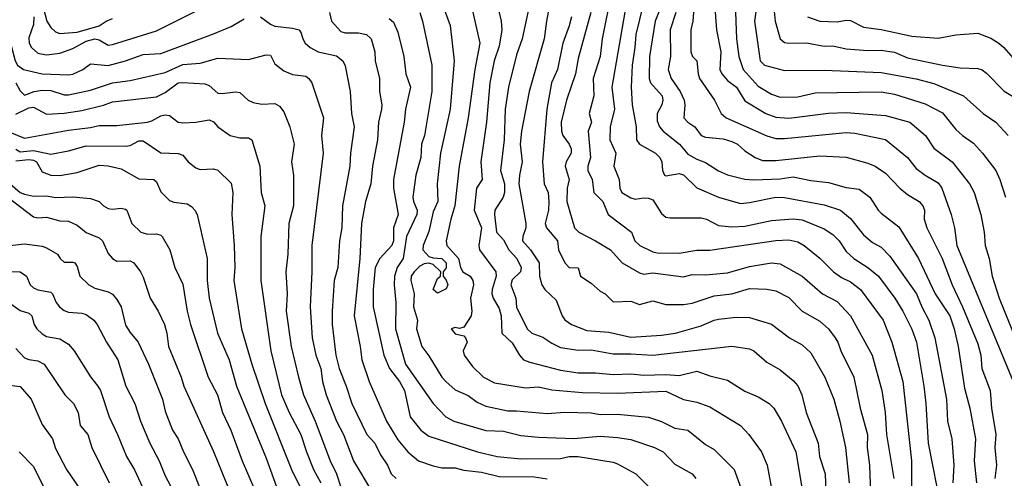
# Model space of a CAD drawing. Header units: metres. Extents: x -46681 to -43747, y -240911 to -237677.
# Tile 337 of 656: x -44223 to -44111, y -240726 to -240674. Entities that reach past the tile are written whole.
import ezdxf

# ---------------------------------------------------------------- set-up
doc = ezdxf.new("R2010")
doc.units = ezdxf.units.M
doc.layers.add('CONTOUR_INDEX', color=1, linetype='Continuous')
doc.layers.add('CONTOUR_INTER', color=3, linetype='Continuous')

msp = doc.modelspace()

# ---------------------------------------------------------------- linework, layer by layer
at = {"layer": 'CONTOUR_INDEX'}
for points, elevation in [([(-44229.1, -240672.39), (-44227.1, -240674.29), (-44226.1, -240674.63), (-44225.6, -240674.98), (-44224.1, -240676.94), (-44223.68, -240678.52), (-44223.41, -240679.02), (-44222.74, -240679.52), (-44220.6, -240679.99), (-44217.6, -240680.14), (-44217.1, -240680.03), (-44215.98, -240679.52), (-44215.1, -240678.87), (-44213.1, -240679.05), (-44211.1, -240678.52), (-44209.1, -240677.8), (-44207.1, -240677.68), (-44201.1, -240675.47), (-44199.1, -240674.61), (-44197.6, -240673.77)], 120), ([(-44171.69, -240672.52), (-44170.79, -240676.52), (-44171.35, -240679.52), (-44172.11, -240685.02), (-44173.14, -240690.52), (-44173.61, -240695.02), (-44174.08, -240696.52), (-44174.63, -240699.02), (-44174.53, -240699.52), (-44173.22, -240701.02), (-44172.97, -240702.02), (-44172.7, -240702.52), (-44171.9, -240703.02), (-44171.56, -240703.52), (-44171.49, -240704.02), (-44171.83, -240705.52), (-44171.68, -240707.02), (-44171.78, -240707.52), (-44172.6, -240708.81), (-44173.1, -240708.99), (-44173.6, -240708.87), (-44174.06, -240709.02), (-44173.6, -240709.59), (-44172.6, -240709.82), (-44172.43, -240710.02), (-44172.21, -240710.52), (-44172.69, -240711.52), (-44172.57, -240712.02), (-44171.6, -240713.29), (-44170.35, -240714.52), (-44169.1, -240715.14), (-44165.6, -240715.72), (-44164.1, -240715.61), (-44162.6, -240715.95), (-44159.1, -240716.27), (-44155.1, -240716.33), (-44149.6, -240716.12), (-44147.6, -240717.05), (-44146.1, -240717.37), (-44144.6, -240717.87), (-44141.11, -240720.02), (-44140.18, -240721.02), (-44138.71, -240723.02), (-44138.08, -240724.52), (-44137.43, -240728.02)], 115), ([(-44137.32, -240672.52), (-44137.17, -240674.02), (-44136.59, -240676.02), (-44136.1, -240676.43), (-44135.6, -240676.51), (-44133.6, -240676.5), (-44131.6, -240676.88), (-44130.6, -240676.83), (-44129.1, -240677.18), (-44126.6, -240677.36), (-44125.1, -240677.32), (-44124.1, -240677.46), (-44123.6, -240677.55), (-44122.1, -240678.18), (-44118.1, -240679.01), (-44116.1, -240679.31), (-44114.1, -240679.4), (-44113.6, -240679.57), (-44113.1, -240679.95), (-44111.1, -240681.98), (-44109.6, -240682.88)], 100), ([(-44195.73, -240673.52), (-44194.6, -240674.35), (-44194.1, -240674.57), (-44192.1, -240674.81), (-44191.35, -240675.02), (-44191.1, -240675.37), (-44190.94, -240676.02), (-44190.67, -240676.52), (-44190.09, -240677.02), (-44189.17, -240677.52), (-44187.1, -240677.96), (-44186.39, -240678.52), (-44186.1, -240679.1), (-44185.54, -240682.02), (-44185.39, -240684.52), (-44185.1, -240686.02), (-44185.5, -240689.02), (-44185.57, -240690.52), (-44186.41, -240695.02), (-44186.49, -240697.52), (-44186.77, -240699.02), (-44186.94, -240702.02), (-44187.35, -240703.52), (-44187.59, -240707.02), (-44187.58, -240708.52), (-44187.17, -240712.02), (-44186.81, -240713.52), (-44185.99, -240715.52), (-44185.37, -240717.52), (-44183.63, -240721.02), (-44182.75, -240722.02), (-44182.1, -240723.35), (-44181.29, -240724.52), (-44180.86, -240725.52), (-44180.32, -240726.02)], 120), ([(-44158.15, -240673.02), (-44159.6, -240678.28), (-44159.89, -240680.02), (-44160.93, -240683.02), (-44161.51, -240685.52), (-44161.49, -240686.52), (-44161.33, -240687.02), (-44160.61, -240688.02), (-44160.39, -240688.52), (-44160.4, -240689.02), (-44160.95, -240690.02), (-44161.06, -240690.52), (-44160.62, -240692.02), (-44160.86, -240693.02), (-44160.87, -240694.52), (-44160.01, -240697.52), (-44159.53, -240698.02), (-44157.6, -240698.99), (-44155.89, -240700.02), (-44154.59, -240701.52), (-44152.6, -240702.63), (-44152.1, -240702.78), (-44151.1, -240702.65), (-44147.6, -240703.08), (-44146.6, -240702.85), (-44145.1, -240702.87), (-44142.6, -240702.63), (-44140.1, -240701.93), (-44137.6, -240701.49), (-44136.6, -240701.61), (-44134.1, -240703.04), (-44131.77, -240705.02), (-44130.1, -240705.91), (-44128.6, -240707.54), (-44126.14, -240712.02), (-44125.01, -240716.02), (-44124.65, -240718.52), (-44124.5, -240721.02), (-44123.64, -240726.02)], 110), ([(-44148.46, -240673.02), (-44149.11, -240675.02), (-44149.08, -240678.02), (-44149.34, -240679.52), (-44149.02, -240680.52), (-44147.96, -240682.02), (-44147.53, -240683.02), (-44147.44, -240683.52), (-44147.57, -240685.02), (-44147.12, -240685.52), (-44146.32, -240686.02), (-44145.57, -240687.02), (-44145.1, -240687.22), (-44143.1, -240687.39), (-44142.1, -240687.7), (-44141.47, -240688.02), (-44140.6, -240688.76), (-44139.43, -240689.52), (-44138.6, -240689.87), (-44137.1, -240689.88), (-44132.1, -240689.34), (-44129.1, -240689.5), (-44126.6, -240690.15), (-44125.8, -240690.52), (-44124.6, -240691.32), (-44122.98, -240693.02), (-44122.1, -240693.75), (-44120.77, -240694.52), (-44120.35, -240695.02), (-44120.18, -240695.52), (-44120.21, -240696.52), (-44119.91, -240697.52), (-44118.16, -240701.02), (-44117.03, -240704.02), (-44115.83, -240706.52), (-44114.1, -240710.71), (-44113.77, -240712.02), (-44113.63, -240713.52), (-44112.71, -240716.02), (-44112.56, -240718.02), (-44112.04, -240721.02), (-44112.15, -240722.52), (-44111.99, -240724.52), (-44112.18, -240726.02)], 105), ([(-44223.6, -240689.89), (-44222.1, -240689.75), (-44221.6, -240689.81), (-44221.26, -240690.02), (-44220.6, -240691.17), (-44219.6, -240691.52), (-44218.6, -240691.56), (-44216.6, -240691.24), (-44214.1, -240690.41), (-44213.1, -240690.46), (-44211.6, -240690.8), (-44209.6, -240691.96), (-44207.89, -240692.02), (-44207.6, -240692.3), (-44207.1, -240693.44), (-44206.1, -240694.4), (-44205.6, -240694.6), (-44204.1, -240694.81), (-44203.6, -240695.11), (-44203.23, -240695.52), (-44202.96, -240696.02), (-44201.81, -240701.02), (-44201.8, -240703.52), (-44201.59, -240705.52), (-44200.64, -240709.52), (-44199.33, -240712.52), (-44198.47, -240715.52), (-44195.1, -240723.71), (-44192.1, -240732.02)], 125), ([(-44225.1, -240705.49), (-44223.1, -240706.92), (-44222.1, -240707.22), (-44221.77, -240707.52), (-44221.51, -240708.52), (-44221.22, -240709.02), (-44220.6, -240709.58), (-44220.1, -240709.9), (-44218.6, -240710.14), (-44217.6, -240710.75), (-44216.97, -240711.52), (-44215.1, -240714.48), (-44214.26, -240715.52), (-44213.95, -240716.02), (-44212.99, -240719.02), (-44212.01, -240721.02), (-44211.01, -240723.52), (-44210.1, -240725.04), (-44206.2, -240733.52)], 130)]:
    msp.add_lwpolyline(points, dxfattribs=dict(at, elevation=elevation))
at = {"layer": 'CONTOUR_INTER'}
for points, elevation in [([(-44153.58, -240669.02), (-44155.76, -240681.52), (-44155.46, -240684.02), (-44155.93, -240686.02), (-44156, -240687.52), (-44155.32, -240689.02), (-44155.52, -240690.52), (-44154.92, -240692.02), (-44154.83, -240693.02), (-44154.61, -240693.52), (-44153.6, -240694.11), (-44153.1, -240694.26), (-44152.1, -240694.13), (-44151.6, -240694.15), (-44151.1, -240694.35), (-44150.1, -240695.89), (-44149.6, -240696.3), (-44149.1, -240696.4), (-44145.6, -240696.39), (-44144.98, -240696.52), (-44143.6, -240697.24), (-44142.1, -240697.4), (-44140.6, -240697.32), (-44137.6, -240696.7), (-44135.1, -240696.5), (-44134.1, -240696.63), (-44131.6, -240697.64), (-44130.6, -240698.27), (-44129.89, -240699.02), (-44129.1, -240700.22), (-44128.21, -240701.02), (-44126.6, -240702.05), (-44125.41, -240703.02), (-44123.55, -240705.52), (-44122.64, -240707.02), (-44121.6, -240709.04), (-44121.06, -240710.52), (-44120.26, -240715.52), (-44120, -240717.52), (-44119.74, -240722.02), (-44118.77, -240727.02)], 108), ([(-44155.77, -240670.52), (-44156.84, -240676.02), (-44157.08, -240678.02), (-44157.89, -240680.52), (-44157.79, -240682.52), (-44158.34, -240684.52), (-44158.07, -240685.52), (-44158.44, -240686.52), (-44158.18, -240689.52), (-44158.5, -240690.52), (-44158.5, -240691.02), (-44157.98, -240692.02), (-44157.82, -240693.52), (-44156.79, -240694.52), (-44156.18, -240696.02), (-44153.53, -240698.02), (-44153.13, -240699.02), (-44152.57, -240699.52), (-44151.1, -240700.27), (-44150.6, -240700.38), (-44148.1, -240700.41), (-44146.1, -240700.06), (-44144.6, -240700.05), (-44137.1, -240698.95), (-44135.6, -240698.9), (-44134.6, -240699.13), (-44133.88, -240699.52), (-44132.1, -240700.96), (-44130.53, -240702.52), (-44129.6, -240703.17), (-44128.6, -240703.65), (-44127.47, -240704.52), (-44124.87, -240708.02), (-44123.87, -240710.52), (-44122.63, -240715.02), (-44121.65, -240724.02), (-44121.65, -240727.02)], 109), ([(-44151.81, -240670.52), (-44153.03, -240675.52), (-44153.12, -240677.02), (-44153.44, -240679.02), (-44153.54, -240681.52), (-44153.46, -240683.52), (-44152.98, -240686.02), (-44152.94, -240687.52), (-44152.61, -240688.02), (-44150.78, -240689.02), (-44150.28, -240689.52), (-44150.06, -240690.02), (-44149.99, -240691.02), (-44149.77, -240691.52), (-44149.6, -240691.6), (-44148.1, -240691.36), (-44147.6, -240691.51), (-44146.1, -240692.97), (-44143.6, -240694.03), (-44141.1, -240694.75), (-44140.1, -240694.66), (-44137.1, -240694.03), (-44136.1, -240694.09), (-44131.6, -240694.89), (-44129.71, -240695.52), (-44128.6, -240696.45), (-44127.1, -240698.33), (-44126.1, -240699.18), (-44125.1, -240699.71), (-44124.1, -240700.74), (-44121.07, -240705.02), (-44120.49, -240706.52), (-44119.67, -240708.02), (-44118.99, -240710.02), (-44117.65, -240717.02), (-44117.55, -240719.52), (-44117.07, -240721.52), (-44116.81, -240724.52), (-44116.94, -240726.52)], 107), ([(-44168.91, -240671.52), (-44168.34, -240674.02), (-44168.29, -240675.02), (-44168.6, -240676.85), (-44169.16, -240678.52), (-44169.66, -240681.02), (-44170.02, -240685.52), (-44170.68, -240690.02), (-44170.53, -240692.02), (-44171.17, -240693.02), (-44171.43, -240695.52), (-44170.59, -240697.52), (-44170.89, -240699.52), (-44170.82, -240700.02), (-44168.97, -240702.52), (-44168.93, -240703.02), (-44169.39, -240704.52), (-44169.42, -240705.02), (-44169.27, -240705.52), (-44168.6, -240706.69), (-44168.34, -240707.52), (-44168.28, -240709.52), (-44167.1, -240710.61), (-44166.25, -240712.02), (-44165.81, -240712.52), (-44165.1, -240712.81), (-44161.6, -240713.7), (-44159.6, -240714.01), (-44157.6, -240714.02), (-44155.6, -240714.22), (-44153.6, -240714.12), (-44152.1, -240714.28), (-44149.6, -240714.22), (-44148.1, -240714.33), (-44146.1, -240713.84), (-44144.6, -240714.37), (-44142.6, -240714.84), (-44140.6, -240716.12), (-44139.1, -240716.73), (-44137.85, -240717.52), (-44137.33, -240718.02), (-44136.43, -240719.52), (-44134.83, -240723.02), (-44134.04, -240727.52)], 114), ([(-44162.72, -240671.52), (-44163.21, -240674.02), (-44163.45, -240676.02), (-44165.17, -240682.02), (-44166.04, -240686.52), (-44166.18, -240688.02), (-44165.95, -240690.02), (-44166.27, -240691.52), (-44166.33, -240692.52), (-44165.53, -240697.02), (-44165.54, -240697.52), (-44165.88, -240698.52), (-44165.91, -240699.02), (-44165.02, -240700.02), (-44164.01, -240701.52), (-44163.99, -240703.02), (-44163.74, -240704.02), (-44163.4, -240704.52), (-44162.1, -240705.76), (-44161.41, -240707.52), (-44161.1, -240708), (-44160.34, -240708.52), (-44158.6, -240709.21), (-44156.1, -240709.4), (-44153.6, -240709.97), (-44150.1, -240709.74), (-44148.5, -240709.52), (-44145.6, -240708.66), (-44144.11, -240708.02), (-44143.6, -240707.93), (-44141.6, -240707.68), (-44140.1, -240707.74), (-44137.6, -240708.48), (-44135.55, -240710.02), (-44134.1, -240710.84), (-44133.1, -240711.76), (-44131.53, -240714.52), (-44130.5, -240717.02), (-44129.81, -240719.52), (-44129.17, -240722.52), (-44128.74, -240726.52)], 112), ([(-44139.11, -240671.02), (-44139.52, -240674.02), (-44138.88, -240678.52), (-44138.37, -240679.02), (-44136.1, -240679.64), (-44131.6, -240679.58), (-44125.1, -240679.86), (-44121.1, -240680.57), (-44119.1, -240681.11), (-44115.74, -240682.52), (-44113.5, -240684.52), (-44112.03, -240685.52), (-44110.63, -240687.02)], 101), ([(-44220.59, -240672.02), (-44220.05, -240674.02), (-44219.6, -240674.74), (-44219.1, -240675.22), (-44218.6, -240675.42), (-44216.6, -240675.25), (-44214.1, -240674.55), (-44213.33, -240674.02), (-44212.6, -240673.72)], 118), ([(-44175.1, -240671.92), (-44174.17, -240674.52), (-44173.7, -240678.52), (-44174.17, -240684.02), (-44175.25, -240689.02), (-44175.62, -240692.52), (-44175.58, -240694.52), (-44176.1, -240695.72), (-44176.6, -240697.94), (-44177.22, -240699.52), (-44177.26, -240700.02), (-44176.6, -240700.78), (-44176.1, -240700.95), (-44175.1, -240701), (-44174.6, -240701.49), (-44174.6, -240702.09), (-44174.95, -240702.52), (-44174.95, -240703.02), (-44174.6, -240703.47), (-44174.44, -240704.02), (-44174.6, -240704.45), (-44175.6, -240704.95), (-44176.08, -240704.52), (-44175.6, -240703.28), (-44175.26, -240703.02), (-44175.23, -240702.52), (-44176.1, -240701.7), (-44176.6, -240701.56), (-44177.1, -240701.63), (-44177.6, -240701.89), (-44178.26, -240702.52), (-44178.58, -240703.02), (-44178.62, -240703.52), (-44178.27, -240705.02), (-44178.32, -240706.52), (-44177.87, -240708.02), (-44177.99, -240709.02), (-44177.39, -240711.02), (-44176.6, -240712.08), (-44175.12, -240714.52), (-44174.66, -240715.02), (-44173.6, -240715.95), (-44172.1, -240716.59), (-44171.1, -240717.35), (-44170.1, -240717.81), (-44167.6, -240718.35), (-44166.6, -240718.32), (-44163.1, -240718.64), (-44161.1, -240718.5), (-44158.1, -240718.57), (-44157.1, -240718.75), (-44155.1, -240718.72), (-44151.6, -240719.05), (-44150.1, -240719.55), (-44148.6, -240720.3), (-44147.1, -240720.55), (-44145.1, -240722.15), (-44144.1, -240722.75), (-44141.83, -240725.02), (-44140.92, -240727.52)], 116), ([(-44165.2, -240672.52), (-44165.98, -240676.02), (-44166.6, -240677.84), (-44167.5, -240681.52), (-44167.9, -240684.02), (-44168, -240687.52), (-44168.42, -240691.02), (-44167.98, -240692.52), (-44167.97, -240693.52), (-44168.12, -240694.02), (-44169.06, -240695.52), (-44169.12, -240696.02), (-44168.89, -240698.02), (-44168.1, -240698.89), (-44167.49, -240700.02), (-44166.57, -240701.02), (-44166.07, -240702.02), (-44166.17, -240702.52), (-44167.1, -240703.44), (-44167.25, -240704.02), (-44166.69, -240705.52), (-44166.6, -240706.53), (-44165.39, -240709.02), (-44164.88, -240709.52), (-44163.6, -240709.97), (-44162.6, -240710.66), (-44161.6, -240711.15), (-44159.6, -240711.44), (-44158.1, -240711.39), (-44155.6, -240711.86), (-44153.6, -240711.84), (-44151.1, -240712.02), (-44142.1, -240710.99), (-44140.1, -240711.27), (-44139.6, -240711.52), (-44138.1, -240712.82), (-44136.6, -240713.67), (-44135.1, -240714.89), (-44134.6, -240715.5), (-44134.13, -240716.52), (-44133.64, -240718.52), (-44132.28, -240722.02), (-44132.13, -240723.52), (-44131.46, -240725.52), (-44131.33, -240729.52)], 113), ([(-44150.2, -240672.52), (-44150.81, -240674.02), (-44151.46, -240678.02), (-44151.49, -240680.52), (-44151.34, -240681.02), (-44150.04, -240682.52), (-44149.94, -240683.02), (-44150.06, -240683.52), (-44150.59, -240684.52), (-44150.6, -240685.37), (-44150.32, -240686.02), (-44149.91, -240686.52), (-44148.07, -240688.02), (-44147.1, -240689.15), (-44146.1, -240689.73), (-44145.1, -240690.08), (-44143.6, -240691.03), (-44142.6, -240691.48), (-44140.6, -240691.99), (-44139.6, -240692.06), (-44136.6, -240691.94), (-44135.1, -240691.71), (-44133.1, -240692.13), (-44131.1, -240692.37), (-44129.1, -240692.94), (-44127.6, -240693.12), (-44126.39, -240694.02), (-44125.46, -240695.52), (-44125.1, -240695.87), (-44123.1, -240697.41), (-44120.86, -240701.02), (-44118.97, -240705.02), (-44117.29, -240707.52), (-44116.78, -240709.02), (-44116.32, -240711.02), (-44115.6, -240715.75), (-44115, -240718.02), (-44114.37, -240721.52), (-44114.52, -240724.02), (-44114.25, -240726.52)], 106), ([(-44146.38, -240672.02), (-44146.52, -240674.02), (-44146.78, -240675.02), (-44146.75, -240677.52), (-44146.59, -240678.02), (-44146.1, -240678.54), (-44145.94, -240680.02), (-44145.76, -240680.52), (-44144.06, -240683.02), (-44143.32, -240684.52), (-44142.73, -240685.02), (-44138.1, -240687.07), (-44137.1, -240687.35), (-44136.1, -240687.38), (-44129.1, -240686.68), (-44128.1, -240686.77), (-44124.6, -240687.47), (-44122.1, -240689.52), (-44121.1, -240690.77), (-44120.1, -240691.52), (-44118.6, -240692.41), (-44118.18, -240693.02), (-44117.14, -240696.02), (-44116.77, -240697.52), (-44116.49, -240699.52), (-44110.08, -240715.02)], 104), ([(-44144.06, -240672.02), (-44143.83, -240675.02), (-44143.34, -240677.52), (-44143.46, -240679.52), (-44143.24, -240680.02), (-44142.6, -240680.75), (-44141.58, -240681.52), (-44140.6, -240683.07), (-44138.23, -240684.52), (-44137.1, -240684.94), (-44135.6, -240685.05), (-44131.1, -240684.47), (-44129.1, -240684.4), (-44124.6, -240684.76), (-44121.82, -240685.52), (-44120.04, -240687.02), (-44119.1, -240688.48), (-44117.01, -240690.02), (-44115.04, -240692.52), (-44114.52, -240693.52), (-44113.74, -240696.02), (-44113.39, -240698.02), (-44113.28, -240699.52), (-44112.79, -240701.02), (-44112.46, -240703.02), (-44111.65, -240705.52), (-44109.23, -240711.52)], 103), ([(-44141.7, -240672.02), (-44141.55, -240676.02), (-44141.29, -240678.02), (-44140.8, -240679.52), (-44139.1, -240681.42), (-44137.6, -240682.31), (-44136.6, -240682.65), (-44134.6, -240682.63), (-44132.6, -240682.16), (-44125.1, -240682.07), (-44123.6, -240682.33), (-44120.1, -240683.43), (-44118.1, -240684.43), (-44116.6, -240686.34), (-44115.86, -240687.02), (-44114.6, -240687.88), (-44113.55, -240689.02), (-44112.06, -240691.02), (-44111.6, -240692.03), (-44110.95, -240694.02)], 102), ([(-44221.54, -240673.52), (-44221.6, -240674.39), (-44222.1, -240675.93), (-44222.08, -240676.52), (-44221.82, -240677.02), (-44221.1, -240677.67), (-44220.1, -240677.86), (-44218.6, -240677.67), (-44217.1, -240677.13), (-44215.6, -240676.29), (-44214.6, -240676.01), (-44214.1, -240676.13), (-44213.1, -240676.73), (-44212.6, -240676.68), (-44207.6, -240675.1), (-44203.1, -240672.89)], 119), ([(-44187.89, -240673.02), (-44187.67, -240674.02), (-44186.6, -240675.21), (-44186.1, -240675.36), (-44184.6, -240675.36), (-44183.68, -240675.52), (-44183.16, -240676.02), (-44182.74, -240677.52), (-44182.69, -240678.52), (-44182.19, -240680.52), (-44182.21, -240682.02), (-44181.95, -240683.52), (-44181.98, -240684.02), (-44182.31, -240685.52), (-44182.42, -240687.52), (-44183, -240690.52), (-44183.19, -240692.52), (-44183.81, -240694.52), (-44184.27, -240697.02), (-44184.44, -240701.02), (-44185.07, -240707.52), (-44184.4, -240711.02), (-44184.23, -240712.52), (-44183.38, -240715.02), (-44181.42, -240719.52), (-44180.1, -240721.62), (-44178.96, -240723.02), (-44177.76, -240724.02), (-44176.1, -240724.61), (-44175.1, -240724.82), (-44173.6, -240724.83), (-44172.6, -240725.08), (-44170.6, -240725.31), (-44168.6, -240725.81), (-44164.6, -240725.86), (-44163.1, -240726.07)], 119), ([(-44181.1, -240673.71), (-44180.6, -240674.14), (-44180.1, -240675.25), (-44179.43, -240678.02), (-44179.22, -240680.02), (-44178.66, -240681.52), (-44179.23, -240684.02), (-44179.41, -240685.52), (-44180.62, -240692.02), (-44180.6, -240693.02), (-44180.08, -240696.02), (-44180.62, -240697.52), (-44180.61, -240699.02), (-44180.79, -240699.52), (-44182.18, -240701.02), (-44182.68, -240702.02), (-44182.93, -240704.52), (-44182.94, -240706.52), (-44181.69, -240712.02), (-44181.07, -240713.52), (-44179.91, -240715.02), (-44179.34, -240716.02), (-44178.7, -240719.02), (-44177.49, -240720.52), (-44176.6, -240721.22), (-44171.05, -240723.02), (-44168.82, -240723.52), (-44166.1, -240723.8), (-44161.6, -240723.76), (-44160.6, -240723.55), (-44159.6, -240723.53), (-44155.6, -240724.16), (-44155.1, -240724.36), (-44153.04, -240725.52), (-44151.6, -240726.94)], 118), ([(-44177.61, -240673.02), (-44177.3, -240674.02), (-44176.24, -240679.02), (-44176.25, -240682.02), (-44177.09, -240687.02), (-44177.44, -240688.02), (-44177.51, -240689.52), (-44178.07, -240691.52), (-44178.39, -240694.02), (-44178.33, -240694.52), (-44177.93, -240695.52), (-44177.96, -240696.02), (-44179.11, -240698.52), (-44179.52, -240701.02), (-44180.18, -240702.02), (-44180.51, -240703.02), (-44180.53, -240704.02), (-44180.33, -240706.02), (-44180.37, -240709.02), (-44179.26, -240713.02), (-44176.08, -240717.52), (-44174.66, -240719.02), (-44173.73, -240719.52), (-44170.1, -240720.56), (-44168.1, -240720.65), (-44166.1, -240721.15), (-44164.1, -240721.35), (-44160.1, -240721.5), (-44157.1, -240721.22), (-44155.1, -240721.37), (-44153.6, -240721.6), (-44150.89, -240722.52), (-44149.93, -240723.02), (-44148.6, -240724.39), (-44146.61, -240725.52), (-44146.18, -240726.02)], 117), ([(-44160.36, -240673.52), (-44160.6, -240674.53), (-44161.32, -240676.52), (-44161.94, -240679.52), (-44162.61, -240681.02), (-44163.17, -240684.02), (-44163.66, -240690.02), (-44163.46, -240692.52), (-44163.01, -240693.52), (-44162.91, -240694.52), (-44162.97, -240695.52), (-44163.36, -240697.02), (-44163.19, -240697.52), (-44161.94, -240699.02), (-44161.81, -240700.02), (-44161.1, -240701.51), (-44160.6, -240702.05), (-44159.6, -240702.06), (-44159.34, -240703.02), (-44158.1, -240703.82), (-44157.1, -240704.71), (-44156.51, -240705.02), (-44155.6, -240705.94), (-44153.6, -240705.87), (-44152.6, -240706.25), (-44151.1, -240705.83), (-44149.6, -240706.25), (-44147.6, -240706.26), (-44146.6, -240706.1), (-44144.1, -240705.27), (-44142.1, -240705.03), (-44140.1, -240704.44), (-44138.1, -240704.51), (-44137.1, -240704.68), (-44135.6, -240705.44), (-44134.1, -240707), (-44132.1, -240708.15), (-44131.1, -240709.03), (-44130.35, -240710.02), (-44130.02, -240710.52), (-44129.69, -240711.52), (-44128.22, -240714.52), (-44127.48, -240718.02), (-44126.66, -240721.02), (-44126.68, -240722.52), (-44126.44, -240724.52), (-44126.21, -240731.02)], 111), ([(-44133.47, -240673.52), (-44132.1, -240674.02), (-44130.1, -240674.1), (-44129.1, -240673.91), (-44128.6, -240673.96), (-44127.1, -240674.7), (-44125.1, -240674.95), (-44121.6, -240675.73), (-44118.6, -240675.94), (-44116.6, -240675.59), (-44114.1, -240675.37), (-44112.6, -240675.94), (-44111.72, -240676.52), (-44111.12, -240677.02), (-44110.1, -240678.2)], 99), ([(-44223.59, -240681.02), (-44223.1, -240681.96), (-44222.6, -240682.42), (-44221.51, -240682.02), (-44220.6, -240681.87), (-44219.6, -240681.9), (-44218.1, -240682.41), (-44217.6, -240682.41), (-44215.1, -240681.86), (-44212.6, -240681.05), (-44210.6, -240680.76), (-44206.6, -240679.84), (-44204.6, -240678.95), (-44202.6, -240678.8), (-44200.6, -240678.22), (-44197.1, -240678.36), (-44195.1, -240677.84), (-44194.6, -240677.89), (-44194.1, -240678.87), (-44193.1, -240679.67), (-44192.1, -240680.08), (-44190.6, -240680.29), (-44190.25, -240680.52), (-44189.89, -240681.02), (-44188.59, -240685.02), (-44188.79, -240687.02), (-44188.63, -240689.02), (-44189.9, -240699.52), (-44189.91, -240702.52), (-44190.1, -240706.52), (-44189.88, -240710.02), (-44189.45, -240712.02), (-44188.89, -240713.52), (-44188.68, -240715.02), (-44188.27, -240716.52), (-44187.08, -240719.52), (-44186.31, -240721.02), (-44185.15, -240724.02), (-44183.07, -240727.52)], 121), ([(-44223.6, -240684.59), (-44222.1, -240683.86), (-44221.6, -240683.81), (-44220.1, -240684.61), (-44218.1, -240684.49), (-44216.1, -240684.17), (-44213.6, -240683.56), (-44212.6, -240683.2), (-44207.6, -240682.63), (-44206.6, -240682.14), (-44205.1, -240681.05), (-44204.6, -240680.98), (-44202.1, -240681.15), (-44201.6, -240681.32), (-44200.6, -240682.19), (-44200.1, -240682.24), (-44198.6, -240682.05), (-44198.1, -240682.14), (-44197.14, -240683.02), (-44196.6, -240683.26), (-44195.6, -240683.45), (-44194.1, -240683.38), (-44193.6, -240683.68), (-44193.1, -240684.33), (-44192.39, -240686.02), (-44191.91, -240688.02), (-44192.21, -240690.02), (-44191.99, -240691.52), (-44192.01, -240695.02), (-44192.52, -240697.02), (-44192.65, -240700.52), (-44192.86, -240702.52), (-44192.71, -240705.02), (-44192.81, -240707.02), (-44192.25, -240711.02), (-44191.44, -240714.52), (-44190.84, -240716.52), (-44189.51, -240719.52), (-44187.81, -240724.02), (-44187.1, -240725.52), (-44186.61, -240727.02)], 122), ([(-44225.1, -240686.31), (-44222.6, -240687.32), (-44217.6, -240686.41), (-44215.1, -240686.13), (-44214.1, -240685.87), (-44212.1, -240685.9), (-44208.6, -240685.5), (-44208.1, -240685.36), (-44207.1, -240684.8), (-44206.6, -240684.69), (-44206.1, -240684.73), (-44205.1, -240685.49), (-44204.6, -240685.59), (-44203.1, -240685.49), (-44201.6, -240685.23), (-44201.1, -240685.46), (-44200.6, -240686.03), (-44199.19, -240687.02), (-44198.1, -240687.27), (-44197.1, -240687.27), (-44196.75, -240687.52), (-44195.83, -240690.52), (-44195.68, -240693.52), (-44195.27, -240695.02), (-44195.71, -240698.52), (-44195.71, -240703.52), (-44194.59, -240711.52), (-44193.36, -240716.52), (-44192.48, -240718.52), (-44191.17, -240721.02), (-44190.53, -240723.02), (-44189.72, -240725.02), (-44188.87, -240726.52)], 123), ([(-44223.6, -240688.57), (-44223.1, -240688.88), (-44221.6, -240688.71), (-44219.6, -240689.15), (-44217.6, -240688.78), (-44215.6, -240688.18), (-44211.1, -240688.22), (-44210.6, -240688.17), (-44209.6, -240687.64), (-44209.1, -240687.62), (-44207.1, -240689.01), (-44205.1, -240689.07), (-44204.6, -240689.27), (-44203.97, -240690.02), (-44203.1, -240690.7), (-44202.6, -240690.88), (-44201.1, -240690.82), (-44200.6, -240690.98), (-44199.1, -240692.46), (-44198.88, -240693.52), (-44199.01, -240696.02), (-44198.73, -240699.52), (-44198.68, -240702.02), (-44198.79, -240703.52), (-44197.91, -240709.02), (-44196.74, -240713.02), (-44195.23, -240717.52), (-44192.23, -240725.02), (-44191.24, -240727.02)], 124), ([(-44225.1, -240691.75), (-44223.1, -240693.51), (-44222.6, -240693.7), (-44221.6, -240693.94), (-44220.1, -240693.89), (-44219.1, -240694.08), (-44217.1, -240693.99), (-44215.1, -240694.18), (-44214.1, -240694.51), (-44213.6, -240695.02), (-44213.1, -240695.32), (-44212.6, -240695.39), (-44211.6, -240695.27), (-44211.1, -240695.4), (-44210.95, -240695.52), (-44210.4, -240697.02), (-44209.36, -240698.02), (-44208.6, -240698.23), (-44207.6, -240698.22), (-44207.1, -240698.35), (-44206.93, -240698.52), (-44206.07, -240700.02), (-44205.51, -240702.02), (-44204.6, -240703.94), (-44204.11, -240707.02), (-44203.71, -240708.52), (-44201.7, -240714.52), (-44200.66, -240716.52), (-44200.08, -240718.52), (-44199.12, -240720.52), (-44197.82, -240724.02), (-44195.69, -240729.02)], 126), ([(-44225.1, -240693.59), (-44221.6, -240696.27), (-44221.1, -240696.39), (-44220.1, -240696.3), (-44218.6, -240696.74), (-44217.6, -240696.78), (-44216.6, -240697.21), (-44215.6, -240698.04), (-44214.1, -240698.67), (-44213.75, -240699.02), (-44213.1, -240700.46), (-44212.6, -240701.03), (-44212.1, -240701.33), (-44210.6, -240701.29), (-44210.16, -240701.52), (-44209.42, -240702.52), (-44209.1, -240703.13), (-44208.31, -240705.52), (-44207.4, -240707.02), (-44206.69, -240708.52), (-44206.42, -240709.52), (-44206.22, -240711.02), (-44204.78, -240714.52), (-44204.49, -240715.52), (-44201.1, -240722.96), (-44198.63, -240729.02)], 127), ([(-44224.6, -240699.58), (-44222.6, -240699.33), (-44220.6, -240699.62), (-44220.1, -240699.81), (-44218.84, -240700.52), (-44218.54, -240701.02), (-44218.1, -240701.41), (-44217.1, -240701.41), (-44216.88, -240701.52), (-44216.6, -240701.94), (-44216.31, -240703.02), (-44215.3, -240704.02), (-44214.6, -240704.38), (-44213.1, -240704.8), (-44212.6, -240705.08), (-44212.1, -240705.66), (-44211.62, -240706.52), (-44211.1, -240708.58), (-44210.6, -240709.42), (-44209.67, -240710.52), (-44208.48, -240713.02), (-44206.89, -240717.02), (-44206.6, -240718.38), (-44205.78, -240720.52), (-44205.1, -240721.54), (-44204.5, -240723.02), (-44203.47, -240725.02), (-44201.88, -240729.02)], 128), ([(-44227.6, -240702.42), (-44223.1, -240702.52), (-44222.38, -240703.02), (-44221.96, -240704.02), (-44221.6, -240704.34), (-44221.1, -240704.58), (-44219.6, -240704.85), (-44219.42, -240705.02), (-44219.02, -240706.02), (-44218.63, -240706.52), (-44218.1, -240706.93), (-44217.6, -240707.13), (-44216.1, -240707.23), (-44215.6, -240707.39), (-44214.7, -240708.02), (-44214.33, -240708.52), (-44213.26, -240710.52), (-44211.98, -240712.52), (-44211.07, -240715.52), (-44210.05, -240717.52), (-44209.4, -240719.52), (-44208.36, -240722.02), (-44207.3, -240724.02), (-44206.6, -240725.73), (-44205.1, -240728.49)], 129), ([(-44223.6, -240711.24), (-44222.6, -240712.32), (-44222.1, -240712.51), (-44221.1, -240712.65), (-44220.39, -240713.02), (-44218.01, -240716.52), (-44217.03, -240717.52), (-44216.5, -240718.52), (-44216.26, -240720.02), (-44215.41, -240721.02), (-44214.93, -240722.52), (-44212.98, -240726.52)], 131), ([(-44224.6, -240715.37), (-44223.1, -240715.57), (-44221.85, -240717.02), (-44220.6, -240719.91), (-44219.44, -240721.52), (-44219.1, -240722.61), (-44217.82, -240725.02), (-44215.78, -240728.02)], 132), ([(-44223.2, -240723.02), (-44221.6, -240724.66), (-44220.17, -240727.52)], 133)]:
    msp.add_lwpolyline(points, dxfattribs=dict(at, elevation=elevation))

doc.saveas('drawing.dxf')
